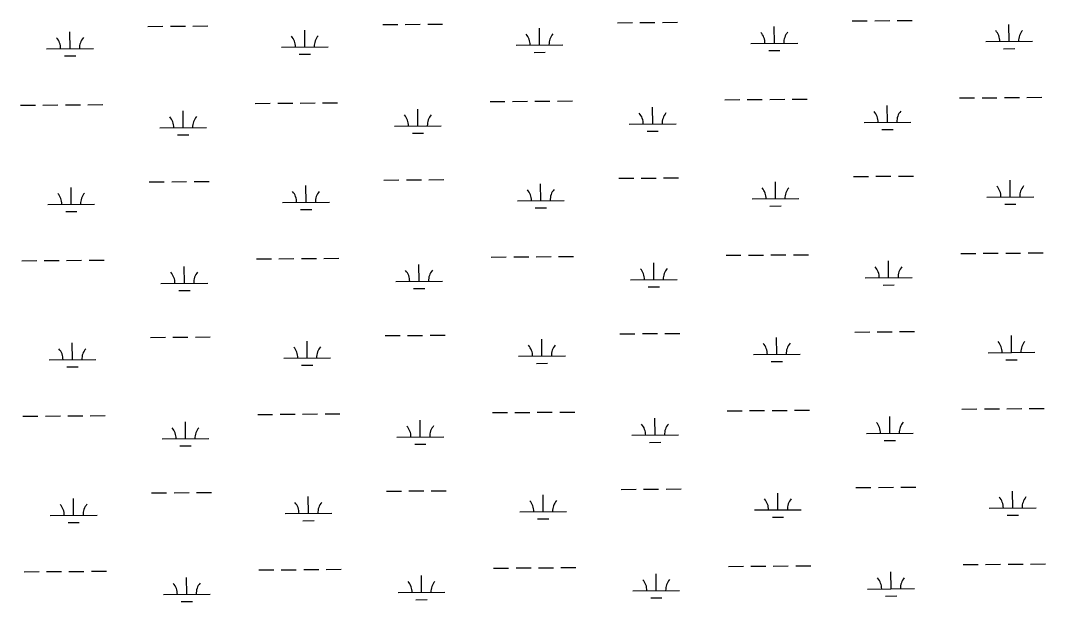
# Model space of a CAD drawing. Extents: x 3540316 to 3578335, y 553172 to 578787.
# Drawn here: x 3571956 to 3574147, y 565802 to 567045 of the extents above; entities that cross this region are included whole.
import ezdxf

# ---------------------------------------------------------------- set-up
doc = ezdxf.new("R2010")
doc.units = 0
doc.layers.add('V-WETL-SWMP', color=7, linetype='Continuous')

msp = doc.modelspace()

# ---------------------------------------------------------------- linework, layer by layer
at = {"layer": 'V-WETL-SWMP'}
for p, q in [((3572228.5, 567032.2), (3572260.5, 567032.5)), ((3572276.5, 567032.6), (3572308.5, 567032.9)), ((3572324.5, 567033), (3572356.5, 567033.2)), ((3572730.4, 567036.1), (3572762.4, 567036.4)), ((3572778.4, 567036.5), (3572810.4, 567036.7)), ((3572826.4, 567036.9), (3572858.4, 567037.1)), ((3573232.3, 567040), (3573264.3, 567040.2)), ((3573280.3, 567040.4), (3573312.3, 567040.6)), ((3573328.3, 567040.7), (3573360.3, 567041)), ((3573734.2, 567043.9), (3573766.2, 567044.1)), ((3573782.2, 567044.2), (3573814.2, 567044.5)), ((3573830.2, 567044.6), (3573862.2, 567044.8)), ((3574069.4, 567000), (3574069.1, 567036)), ((3572061.8, 566984.5), (3572061.6, 567020.5)), ((3572563.7, 566988.4), (3572563.5, 567024.4)), ((3573065.6, 566992.3), (3573065.4, 567028.3)), ((3573567.5, 566996.1), (3573567.2, 567032.1)), ((3572513.7, 566988), (3572613.7, 566988.8)), ((3573015.6, 566991.9), (3573115.6, 566992.7)), ((3573517.5, 566995.8), (3573617.5, 566996.5)), ((3574019.4, 566999.6), (3574119.4, 567000.4)), ((3572011.8, 566984.1), (3572111.8, 566984.9)), ((3572050, 566969), (3572074, 566969.2)), ((3572551.9, 566972.9), (3572575.9, 566973.1)), ((3573053.8, 566976.7), (3573077.8, 566976.9)), ((3573555.6, 566980.6), (3573579.6, 566980.8)), ((3574057.5, 566984.5), (3574081.5, 566984.7)), ((3573963.5, 566879.1), (3573995.5, 566879.4)), ((3574011.5, 566879.5), (3574043.5, 566879.7)), ((3574059.5, 566879.9), (3574091.5, 566880.1)), ((3574107.5, 566880.2), (3574139.5, 566880.5)), ((3571955.9, 566863.6), (3571987.9, 566863.9)), ((3572003.9, 566864), (3572035.9, 566864.3)), ((3572051.9, 566864.4), (3572083.9, 566864.6)), ((3572099.9, 566864.7), (3572131.9, 566865)), ((3572457.8, 566867.5), (3572489.8, 566867.8)), ((3572505.8, 566867.9), (3572537.8, 566868.1)), ((3572553.8, 566868.2), (3572585.8, 566868.5)), ((3572601.8, 566868.6), (3572633.8, 566868.9)), ((3572959.7, 566871.4), (3572991.7, 566871.6)), ((3573007.7, 566871.7), (3573039.7, 566872)), ((3573055.7, 566872.1), (3573087.7, 566872.4)), ((3573103.7, 566872.5), (3573135.7, 566872.7)), ((3573307.4, 566823.3), (3573307.1, 566859.3)), ((3573461.6, 566875.2), (3573493.6, 566875.5)), ((3573509.6, 566875.6), (3573541.6, 566875.9)), ((3573557.6, 566876), (3573589.6, 566876.2)), ((3573605.6, 566876.4), (3573637.6, 566876.6)), ((3573809.3, 566827.2), (3573809, 566863.2)), ((3572303.6, 566815.6), (3572303.4, 566851.6)), ((3572805.5, 566819.4), (3572805.2, 566855.4)), ((3572253.6, 566815.2), (3572353.6, 566816)), ((3572755.5, 566819.1), (3572855.5, 566819.8)), ((3573257.4, 566822.9), (3573357.4, 566823.7)), ((3573759.3, 566826.8), (3573859.3, 566827.6)), ((3572291.7, 566800.1), (3572315.7, 566800.2)), ((3572793.6, 566803.9), (3572817.6, 566804.1)), ((3573295.5, 566807.8), (3573319.5, 566808)), ((3573797.4, 566811.7), (3573821.4, 566811.8)), ((3572781, 566703.8), (3572813, 566704.1)), ((3572829, 566704.2), (3572861, 566704.4)), ((3573234.9, 566707.3), (3573266.9, 566707.6)), ((3573282.9, 566707.7), (3573314.9, 566707.9)), ((3573330.9, 566708.1), (3573362.9, 566708.3)), ((3573736.8, 566711.2), (3573768.8, 566711.4)), ((3573784.8, 566711.6), (3573816.8, 566711.8)), ((3573832.8, 566711.9), (3573864.8, 566712.2)), ((3572064.4, 566651.9), (3572064.1, 566687.9)), ((3572231.1, 566699.6), (3572263.1, 566699.8)), ((3572279.1, 566700), (3572311.1, 566700.2)), ((3572327.1, 566700.3), (3572359.1, 566700.6)), ((3572566.3, 566655.7), (3572566, 566691.7)), ((3572733, 566703.5), (3572765, 566703.7)), ((3573068.2, 566659.6), (3573067.9, 566695.6)), ((3573570.1, 566663.5), (3573569.8, 566699.5)), ((3574072, 566667.3), (3574071.7, 566703.3)), ((3573018.2, 566659.2), (3573118.2, 566660)), ((3573520.1, 566663.1), (3573620.1, 566663.9)), ((3574022, 566667), (3574122, 566667.7)), ((3572014.4, 566651.5), (3572114.4, 566652.3)), ((3572516.3, 566655.3), (3572616.3, 566656.1)), ((3572554.4, 566640.2), (3572578.4, 566640.4)), ((3573056.3, 566644.1), (3573080.3, 566644.3)), ((3573558.2, 566647.9), (3573582.2, 566648.1)), ((3574060.1, 566651.8), (3574084.1, 566652)), ((3572052.5, 566636.3), (3572076.5, 566636.5)), ((3571958.5, 566531), (3571990.5, 566531.2)), ((3572006.5, 566531.3), (3572038.5, 566531.6)), ((3572054.5, 566531.7), (3572086.5, 566532)), ((3572102.5, 566532.1), (3572134.5, 566532.3)), ((3572460.4, 566534.8), (3572492.4, 566535.1)), ((3572508.4, 566535.2), (3572540.4, 566535.5)), ((3572556.4, 566535.6), (3572588.4, 566535.8)), ((3572604.4, 566536), (3572636.4, 566536.2)), ((3572962.3, 566538.7), (3572994.3, 566539)), ((3573010.3, 566539.1), (3573042.3, 566539.3)), ((3573058.3, 566539.5), (3573090.3, 566539.7)), ((3573106.3, 566539.8), (3573138.3, 566540.1)), ((3573464.2, 566542.6), (3573496.2, 566542.8)), ((3573512.2, 566543), (3573544.2, 566543.2)), ((3573560.2, 566543.3), (3573592.2, 566543.6)), ((3573608.2, 566543.7), (3573640.2, 566543.9)), ((3573811.9, 566494.5), (3573811.6, 566530.5)), ((3573966.1, 566546.5), (3573998.1, 566546.7)), ((3574014.1, 566546.8), (3574046.1, 566547.1)), ((3574062.1, 566547.2), (3574094.1, 566547.4)), ((3574110.1, 566547.6), (3574142.1, 566547.8)), ((3572306.2, 566482.9), (3572305.9, 566518.9)), ((3572808.1, 566486.8), (3572807.8, 566522.8)), ((3573310, 566490.6), (3573309.7, 566526.6)), ((3572758.1, 566486.4), (3572858.1, 566487.2)), ((3573260, 566490.3), (3573360, 566491)), ((3573761.9, 566494.1), (3573861.9, 566494.9)), ((3572256.2, 566482.5), (3572356.2, 566483.3)), ((3572294.3, 566467.4), (3572318.3, 566467.6)), ((3572796.2, 566471.3), (3572820.2, 566471.4)), ((3573298.1, 566475.1), (3573322.1, 566475.3)), ((3573800, 566479), (3573824, 566479.2)), ((3573285.5, 566375), (3573317.5, 566375.3)), ((3573333.5, 566375.4), (3573365.5, 566375.6)), ((3573739.4, 566378.5), (3573771.4, 566378.8)), ((3573787.4, 566378.9), (3573819.4, 566379.1)), ((3573835.4, 566379.3), (3573867.4, 566379.5)), ((3572067, 566319.2), (3572066.7, 566355.2)), ((3572233.7, 566366.9), (3572265.7, 566367.2)), ((3572281.7, 566367.3), (3572313.7, 566367.5)), ((3572329.7, 566367.7), (3572361.7, 566367.9)), ((3572568.9, 566323.1), (3572568.6, 566359.1)), ((3572735.6, 566370.8), (3572767.6, 566371)), ((3572783.6, 566371.2), (3572815.6, 566371.4)), ((3572831.6, 566371.5), (3572863.6, 566371.8)), ((3573070.8, 566326.9), (3573070.5, 566362.9)), ((3573237.5, 566374.7), (3573269.5, 566374.9)), ((3573572.7, 566330.8), (3573572.4, 566366.8)), ((3574074.5, 566334.7), (3574074.3, 566370.7)), ((3574024.5, 566334.3), (3574124.5, 566335.1)), ((3572017, 566318.8), (3572117, 566319.6)), ((3572518.9, 566322.7), (3572618.9, 566323.5)), ((3573020.8, 566326.6), (3573120.8, 566327.3)), ((3573058.9, 566311.4), (3573082.9, 566311.6)), ((3573522.7, 566330.4), (3573622.7, 566331.2)), ((3573560.8, 566315.3), (3573584.8, 566315.5)), ((3574062.7, 566319.2), (3574086.7, 566319.3)), ((3572055.1, 566303.7), (3572079.1, 566303.9)), ((3572557, 566307.5), (3572581, 566307.7)), ((3572463, 566202.2), (3572495, 566202.4)), ((3572511, 566202.5), (3572543, 566202.8)), ((3572559, 566202.9), (3572590.9, 566203.2)), ((3572606.9, 566203.3), (3572638.9, 566203.5)), ((3572964.8, 566206), (3572996.8, 566206.3)), ((3573012.8, 566206.4), (3573044.8, 566206.7)), ((3573060.8, 566206.8), (3573092.8, 566207)), ((3573108.8, 566207.2), (3573140.8, 566207.4)), ((3573466.7, 566209.9), (3573498.7, 566210.2)), ((3573514.7, 566210.3), (3573546.7, 566210.5)), ((3573562.7, 566210.7), (3573594.7, 566210.9)), ((3573610.7, 566211), (3573642.7, 566211.3)), ((3573968.6, 566213.8), (3574000.6, 566214)), ((3574016.6, 566214.2), (3574048.6, 566214.4)), ((3574064.6, 566214.5), (3574096.6, 566214.8)), ((3574112.6, 566214.9), (3574144.6, 566215.1)), ((3571961.1, 566198.3), (3571993.1, 566198.6)), ((3572009.1, 566198.7), (3572041.1, 566198.9)), ((3572057.1, 566199), (3572089.1, 566199.3)), ((3572105.1, 566199.4), (3572137.1, 566199.7)), ((3572308.8, 566150.2), (3572308.5, 566186.2)), ((3572810.6, 566154.1), (3572810.4, 566190.1)), ((3573312.5, 566158), (3573312.3, 566194)), ((3573814.4, 566161.9), (3573814.2, 566197.9)), ((3573262.5, 566157.6), (3573362.5, 566158.4)), ((3573764.4, 566161.5), (3573864.4, 566162.2)), ((3572258.8, 566149.9), (3572358.8, 566150.6)), ((3572296.9, 566134.7), (3572320.9, 566134.9)), ((3572760.7, 566153.7), (3572860.6, 566154.5)), ((3572798.8, 566138.6), (3572822.8, 566138.8)), ((3573300.7, 566142.5), (3573324.7, 566142.6)), ((3573802.6, 566146.3), (3573826.6, 566146.5)), ((3573789.9, 566046.2), (3573821.9, 566046.5)), ((3573837.9, 566046.6), (3573869.9, 566046.8)), ((3572236.2, 566034.3), (3572268.2, 566034.5)), ((3572284.2, 566034.6), (3572316.2, 566034.9)), ((3572332.2, 566035), (3572364.2, 566035.2)), ((3572571.4, 565990.4), (3572571.2, 566026.4)), ((3572738.1, 566038.1), (3572770.1, 566038.4)), ((3572786.1, 566038.5), (3572818.1, 566038.7)), ((3572834.1, 566038.9), (3572866.1, 566039.1)), ((3573073.3, 565994.3), (3573073, 566030.3)), ((3573240, 566042), (3573272, 566042.2)), ((3573288, 566042.4), (3573320, 566042.6)), ((3573336, 566042.7), (3573368, 566043)), ((3573575.2, 565998.1), (3573574.9, 566034.1)), ((3573741.9, 566045.9), (3573773.9, 566046.1)), ((3574077.1, 566002), (3574076.8, 566038)), ((3572069.5, 565986.5), (3572069.3, 566022.5)), ((3572019.5, 565986.2), (3572119.5, 565986.9)), ((3572521.4, 565990), (3572621.4, 565990.8)), ((3573023.3, 565993.9), (3573123.3, 565994.7)), ((3573525.2, 565997.8), (3573625.2, 565998.5)), ((3573563.3, 565982.6), (3573587.3, 565982.8)), ((3574027.1, 566001.6), (3574127.1, 566002.4)), ((3574065.2, 565986.5), (3574089.2, 565986.7)), ((3572057.7, 565971), (3572081.7, 565971.2)), ((3572559.6, 565974.9), (3572583.6, 565975.1)), ((3573061.4, 565978.8), (3573085.4, 565978.9)), ((3572967.4, 565873.4), (3572999.4, 565873.6)), ((3573015.4, 565873.8), (3573047.4, 565874)), ((3573063.4, 565874.1), (3573095.4, 565874.4)), ((3573111.4, 565874.5), (3573143.4, 565874.7)), ((3573469.3, 565877.3), (3573501.3, 565877.5)), ((3573517.3, 565877.6), (3573549.3, 565877.9)), ((3573565.3, 565878), (3573597.3, 565878.2)), ((3573613.3, 565878.4), (3573645.3, 565878.6)), ((3573971.2, 565881.1), (3574003.2, 565881.4)), ((3574019.2, 565881.5), (3574051.2, 565881.7)), ((3574067.2, 565881.9), (3574099.2, 565882.1)), ((3574115.2, 565882.2), (3574147.2, 565882.5)), ((3571963.6, 565865.6), (3571995.6, 565865.9)), ((3572011.6, 565866), (3572043.6, 565866.3)), ((3572059.6, 565866.4), (3572091.6, 565866.6)), ((3572107.6, 565866.8), (3572139.6, 565867)), ((3572311.3, 565817.6), (3572311, 565853.6)), ((3572465.5, 565869.5), (3572497.5, 565869.8)), ((3572513.5, 565869.9), (3572545.5, 565870.1)), ((3572561.5, 565870.3), (3572593.5, 565870.5)), ((3572609.5, 565870.6), (3572641.5, 565870.9)), ((3572813.2, 565821.5), (3572812.9, 565857.4)), ((3573315.1, 565825.3), (3573314.8, 565861.3)), ((3573817, 565829.2), (3573816.7, 565865.2)), ((3573767, 565828.8), (3573867, 565829.6)), ((3572261.3, 565817.2), (3572361.3, 565818)), ((3572763.2, 565821.1), (3572863.2, 565821.8)), ((3572801.3, 565805.9), (3572825.3, 565806.1)), ((3573265.1, 565824.9), (3573365.1, 565825.7)), ((3573303.2, 565809.8), (3573327.2, 565810)), ((3573805.1, 565813.7), (3573829.1, 565813.9)), ((3572299.4, 565802.1), (3572323.4, 565802.2))]:
    msp.add_line(p, q, dxfattribs=at)
for centre, start, end in [((3572508.5, 566988.4), 359.6699, 41.2135), ((3572619, 566989.3), 139.6699, 181.2135), ((3573010.4, 566992.3), 359.6699, 41.2135), ((3573120.9, 566993.2), 139.6699, 181.2135), ((3573512.3, 566996.2), 359.6699, 41.2135), ((3573622.8, 566997), 139.6699, 181.2135), ((3574014.2, 567000.1), 359.6699, 41.2135), ((3574124.7, 567000.9), 139.6699, 181.2135), ((3572006.6, 566984.6), 359.6699, 41.2135), ((3572117.1, 566985.4), 139.6699, 181.2135), ((3572248.4, 566815.6), 359.6699, 41.2135), ((3572358.9, 566816.5), 139.6699, 181.2135), ((3572750.3, 566819.5), 359.6699, 41.2135), ((3572860.8, 566820.3), 139.6699, 181.2135), ((3573252.2, 566823.4), 359.6699, 41.2135), ((3573362.7, 566824.2), 139.6699, 181.2135), ((3573754.1, 566827.2), 359.6699, 41.2135), ((3573864.5, 566828.1), 139.6699, 181.2135), ((3573013, 566659.7), 359.6699, 41.2135), ((3573123.4, 566660.5), 139.6699, 181.2135), ((3573514.8, 566663.5), 359.6699, 41.2135), ((3573625.3, 566664.4), 139.6699, 181.2135), ((3574016.7, 566667.4), 359.6699, 41.2135), ((3574127.2, 566668.2), 139.6699, 181.2135), ((3572009.2, 566651.9), 359.6699, 41.2135), ((3572119.6, 566652.8), 139.6699, 181.2135), ((3572511.1, 566655.8), 359.6699, 41.2135), ((3572621.5, 566656.6), 139.6699, 181.2135), ((3572361.4, 566483.8), 139.6699, 181.2135), ((3572752.8, 566486.8), 359.6699, 41.2135), ((3572863.3, 566487.7), 139.6699, 181.2135), ((3573254.7, 566490.7), 359.6699, 41.2135), ((3573365.2, 566491.6), 139.6699, 181.2135), ((3573756.6, 566494.6), 359.6699, 41.2135), ((3573867.1, 566495.4), 139.6699, 181.2135), ((3572250.9, 566483), 359.6699, 41.2135), ((3573517.4, 566330.9), 359.6699, 41.2135), ((3573627.9, 566331.7), 139.6699, 181.2135), ((3574019.3, 566334.7), 359.6699, 41.2135), ((3574129.8, 566335.6), 139.6699, 181.2135), ((3572011.7, 566319.2), 359.6699, 41.2135), ((3572122.2, 566320.1), 139.6699, 181.2135), ((3572513.6, 566323.1), 359.6699, 41.2135), ((3572624.1, 566324), 139.6699, 181.2135), ((3573015.5, 566327), 359.6699, 41.2135), ((3573126, 566327.8), 139.6699, 181.2135), ((3573257.3, 566158), 359.6699, 41.2135), ((3573367.8, 566158.9), 139.6699, 181.2135), ((3573759.2, 566161.9), 359.6699, 41.2135), ((3573869.7, 566162.8), 139.6699, 181.2135), ((3572253.5, 566150.3), 359.6699, 41.2135), ((3572364, 566151.1), 139.6699, 181.2135), ((3572755.4, 566154.2), 359.6699, 41.2135), ((3572865.9, 566155), 139.6699, 181.2135), ((3574021.9, 566002.1), 359.6699, 41.2135), ((3574132.3, 566002.9), 139.6699, 181.2135), ((3572014.3, 565986.6), 359.6699, 41.2135), ((3572124.8, 565987.4), 139.6699, 181.2135), ((3572516.2, 565990.5), 359.6699, 41.2135), ((3572626.7, 565991.3), 139.6699, 181.2135), ((3573018.1, 565994.3), 359.6699, 41.2135), ((3573128.6, 565995.2), 139.6699, 181.2135), ((3573520, 565998.2), 359.6699, 41.2135), ((3573630.5, 565999), 139.6699, 181.2135), ((3573761.8, 565829.2), 359.6699, 41.2135), ((3573872.2, 565830.1), 139.6699, 181.2135), ((3572256.1, 565817.6), 359.6699, 41.2135), ((3572366.6, 565818.5), 139.6699, 181.2135), ((3572758, 565821.5), 359.6699, 41.2135), ((3572868.5, 565822.4), 139.6699, 181.2135), ((3573259.9, 565825.4), 359.6699, 41.2135), ((3573370.3, 565826.2), 139.6699, 181.2135)]:
    msp.add_arc(centre, 35.2, start, end, dxfattribs=at)

doc.saveas('drawing.dxf')
